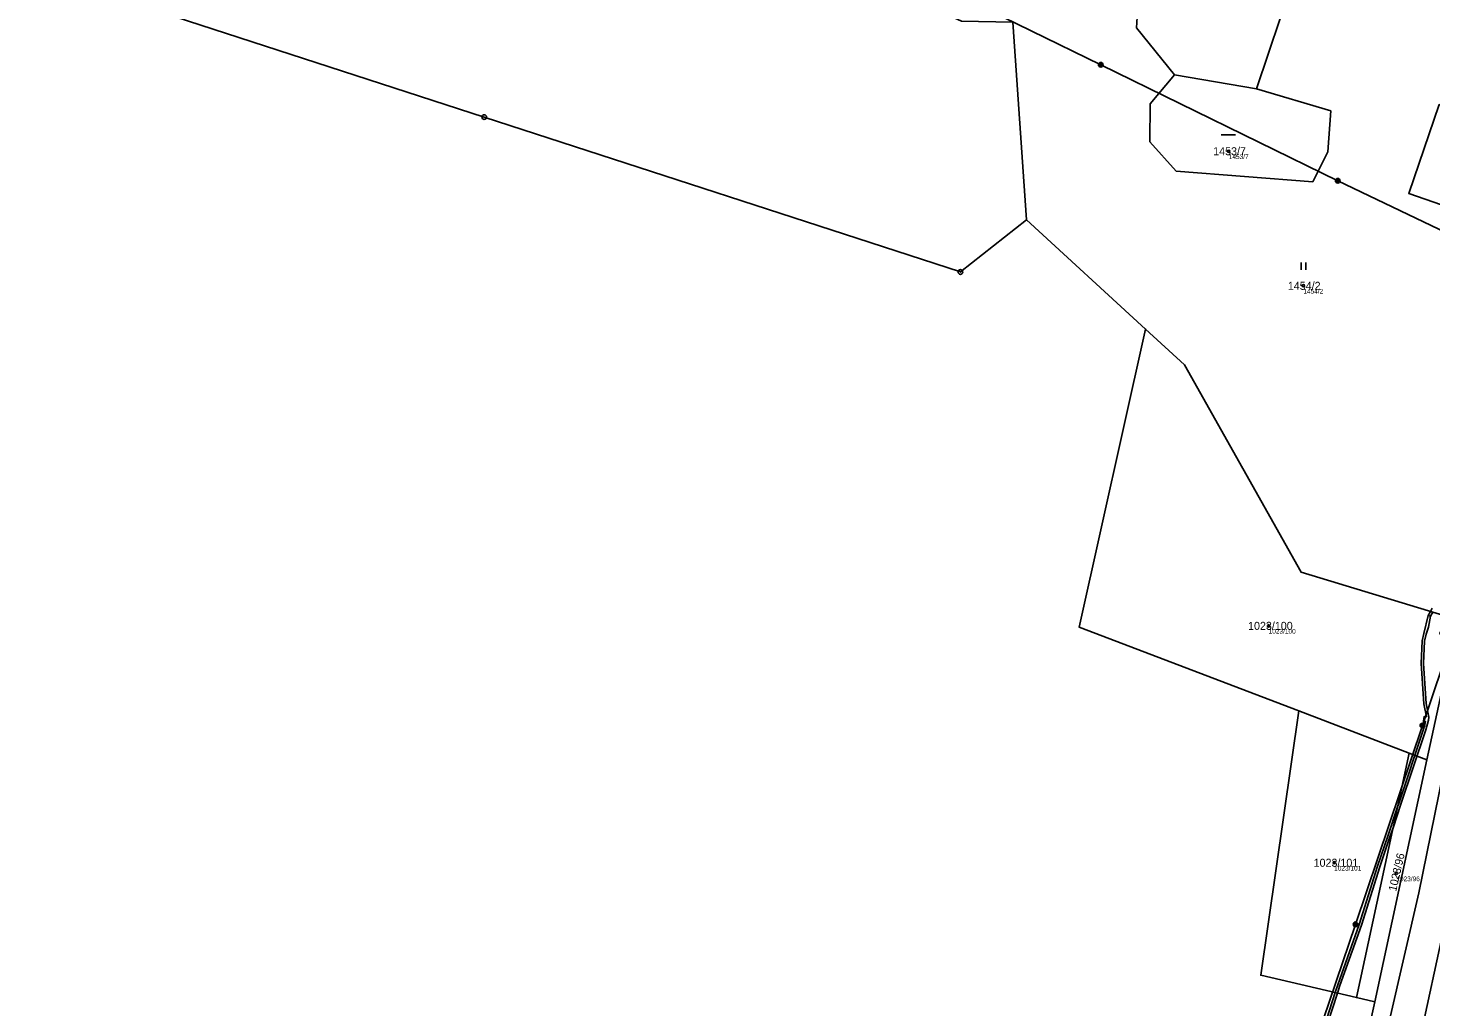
# Model space of a CAD drawing. Extents: x -761891 to -756141, y -1178507 to -1171885.
# Drawn here: x -758856.6 to -758558.5, y -1173372 to -1173164 of the extents above; entities that cross this region are included whole.
import ezdxf

# ---------------------------------------------------------------- set-up
doc = ezdxf.new("R2010")
doc.units = 0
for name, color, linetype in [('Definiční body', 7, 'Continuous'), ('Hranice parcel', 7, 'Continuous'), ('Parcelní čísla', 7, 'Continuous'), ('Polygon parcely', 7, 'Continuous'), ('Poz předměty', 7, 'Continuous'), ('Vnitřní kresba', 7, 'Continuous'), ('Věcná břemena k části', 7, 'Continuous'), ('Značky bodu BP', 7, 'Continuous'), ('Značky kultur', 7, 'Continuous')]:
    doc.layers.add(name, color=color, linetype=linetype)

msp = doc.modelspace()

# ---------------------------------------------------------------- linework, layer by layer
at = {"layer": 'Definiční body'}
for centre in [(-758601.5, -1173190.14), (-758585.65, -1173218.74), (-758593.03, -1173290.99), (-758579.1, -1173341.33), (-758565.9, -1173343.59)]:
    msp.add_circle(centre, 0.25, dxfattribs=at)
at = {"layer": 'Hranice parcel'}
for p, q in [((-758647.4, -1173162.69), (-758644.5, -1173204.69)), ((-758613, -1173173.88), (-758595.61, -1173176.87)), ((-758619.19, -1173227.92), (-758644.5, -1173204.69)), ((-758586.64, -1173309.06), (-758563.17, -1173318.01)), ((-758563.17, -1173318.01), (-758574.39, -1173369.98)), ((-758563.17, -1173318.01), (-758559.39, -1173319.45)), ((-758559.39, -1173319.45), (-758570.5, -1173370.89)), ((-758570.5, -1173370.89), (-758574.39, -1173369.98))]:
    msp.add_line(p, q, dxfattribs=at)
for points in [[(-758595.61, -1173176.87), (-758588.06, -1173154.3), (-758624.79, -1173140.44), (-758620.2, -1173120.3)], [(-758649.43, -1173133.83), (-758620.13, -1173147.98), (-758621.1, -1173163.89), (-758613, -1173173.88)], [(-758644.5, -1173204.69), (-758658.52, -1173215.8), (-758759.68, -1173182.89), (-758861.12, -1173149.89)], [(-758595.61, -1173176.87), (-758579.84, -1173181.56), (-758580.44, -1173190.27), (-758583.67, -1173196.61), (-758612.66, -1173194.39), (-758618.24, -1173188.12), (-758618.19, -1173180.08), (-758613, -1173173.88)], [(-758525.47, -1173212.2), (-758563.25, -1173199.11), (-758556.77, -1173180.22)], [(-758586.64, -1173309.06), (-758633.26, -1173291.29), (-758619.19, -1173227.92)], [(-758619.19, -1173227.92), (-758610.92, -1173235.51), (-758586.12, -1173279.61), (-758555.1, -1173289.02)], [(-758555.1, -1173289.02), (-758556.64, -1173292.61), (-758554.25, -1173295.68), (-758559.39, -1173319.45)], [(-758574.39, -1173369.98), (-758594.7, -1173365.24), (-758586.64, -1173309.06)], [(-758823.49, -1173870.36), (-758820.33, -1173865.77), (-758793.24, -1173819.6), (-758774.98, -1173780.68), (-758770.57, -1173774.09), (-758746.86, -1173738.18), (-758712.98, -1173696.26), (-758690.61, -1173666.49), (-758663.28, -1173613.2), (-758647.79, -1173563.2), (-758635.02, -1173523.45), (-758615.11, -1173476.4), (-758589.59, -1173424.48), (-758572.86, -1173381.82), (-758570.5, -1173370.89)]]:
    msp.add_lwpolyline(points, dxfattribs=at)
at = {"layer": 'Polygon parcely'}
for points in [[(-758861.12, -1173149.89), (-758759.68, -1173182.89), (-758658.52, -1173215.8), (-758644.5, -1173204.69), (-758647.4, -1173162.69), (-758658.28, -1173162.49), (-758665.79, -1173159.07), (-758773.57, -1173106.7), (-758843.53, -1173071.28), (-758848.06, -1173073.24), (-758878.3, -1173133.45), (-758866.65, -1173144.6)], [(-758613, -1173173.88), (-758595.61, -1173176.87), (-758588.06, -1173154.3), (-758624.79, -1173140.44), (-758620.2, -1173120.3), (-758627.94, -1173117.54), (-758648.59, -1173110.16), (-758650.22, -1173120.02), (-758649.43, -1173133.83), (-758620.13, -1173147.98), (-758621.1, -1173163.89)], [(-758595.61, -1173176.87), (-758613, -1173173.88), (-758618.19, -1173180.08), (-758618.24, -1173188.12), (-758612.66, -1173194.39), (-758583.67, -1173196.61), (-758580.44, -1173190.27), (-758579.84, -1173181.56)], [(-758518.99, -1173193.31), (-758556.77, -1173180.22), (-758563.25, -1173199.11), (-758525.47, -1173212.2)], [(-758563.17, -1173318.01), (-758559.39, -1173319.45), (-758554.25, -1173295.68), (-758556.64, -1173292.61), (-758555.1, -1173289.02), (-758586.12, -1173279.61), (-758610.92, -1173235.51), (-758619.19, -1173227.92), (-758633.26, -1173291.29), (-758586.64, -1173309.06)], [(-758586.64, -1173309.06), (-758594.7, -1173365.24), (-758574.39, -1173369.98), (-758563.17, -1173318.01)], [(-758574.39, -1173369.98), (-758570.5, -1173370.89), (-758559.39, -1173319.45), (-758563.17, -1173318.01)]]:
    msp.add_lwpolyline(points, close=True, dxfattribs=at)
for points in [[(-758484.67, -1173134.26), (-758483.98, -1173134.42), (-758483.26, -1173134.59), (-758481.58, -1173130.39), (-758476.25, -1173114), (-758479.73, -1173113.24), (-758486.76, -1173111.7), (-758491.2, -1173110.73), (-758492.93, -1173117.93), (-758498.98, -1173132.58), (-758504.71, -1173149.15), (-758507.27, -1173158.19), (-758511.61, -1173171.98), (-758512.4, -1173174.48), (-758518.99, -1173193.31), (-758525.47, -1173212.2), (-758532.48, -1173229.68), (-758552.54, -1173287.59), (-758555.1, -1173289.02), (-758556.64, -1173292.61), (-758554.25, -1173295.68), (-758559.39, -1173319.45), (-758570.5, -1173370.89), (-758572.86, -1173381.82)], [(-758746.86, -1173738.18), (-758712.98, -1173696.26), (-758690.61, -1173666.49), (-758663.28, -1173613.2), (-758647.79, -1173563.2), (-758635.02, -1173523.45), (-758615.11, -1173476.4), (-758589.59, -1173424.48), (-758572.86, -1173381.82), (-758570.5, -1173370.89), (-758574.39, -1173369.98), (-758594.7, -1173365.24), (-758586.64, -1173309.06), (-758633.26, -1173291.29), (-758619.19, -1173227.92), (-758644.5, -1173204.69), (-758658.52, -1173215.8), (-758759.68, -1173182.89), (-758861.12, -1173149.89)], [(-758588.06, -1173154.3), (-758595.61, -1173176.87), (-758579.84, -1173181.56), (-758580.44, -1173190.27), (-758583.67, -1173196.61), (-758612.66, -1173194.39), (-758618.24, -1173188.12), (-758618.19, -1173180.08), (-758613, -1173173.88), (-758621.1, -1173163.89)], [(-758647.4, -1173162.69), (-758644.5, -1173204.69), (-758619.19, -1173227.92), (-758610.92, -1173235.51), (-758586.12, -1173279.61), (-758555.1, -1173289.02)], [(-758525.47, -1173212.2), (-758563.25, -1173199.11), (-758556.77, -1173180.22)]]:
    msp.add_lwpolyline(points, dxfattribs=at)
at = {"layer": 'Poz předměty'}
for p, q in [((-758709.74, -1173132.13), (-758628.7, -1173171.78)), ((-758628.7, -1173171.78), (-758578.35, -1173196.43)), ((-758529.99, -1173219.56), (-758578.35, -1173196.43)), ((-758544.89, -1173266.17), (-758560.35, -1173312.2)), ((-758560.35, -1173312.2), (-758574.56, -1173354.42)), ((-758574.56, -1173354.42), (-758590.1, -1173400.33))]:
    msp.add_line(p, q, dxfattribs=at)
for centre, radius in [((-758628.7, -1173171.78), 0.5), ((-758628.7, -1173171.78), 0.4), ((-758628.7, -1173171.78), 0.3), ((-758628.7, -1173171.78), 0.2), ((-758628.7, -1173171.78), 0.1), ((-758578.35, -1173196.43), 0.5), ((-758578.35, -1173196.43), 0.4), ((-758578.35, -1173196.43), 0.3), ((-758578.35, -1173196.43), 0.2), ((-758578.35, -1173196.43), 0.1), ((-758560.35, -1173312.2), 0.5), ((-758560.35, -1173312.2), 0.4), ((-758560.35, -1173312.2), 0.3), ((-758560.35, -1173312.2), 0.2), ((-758560.35, -1173312.2), 0.1), ((-758574.56, -1173354.42), 0.5), ((-758574.56, -1173354.42), 0.4), ((-758574.56, -1173354.42), 0.3), ((-758574.56, -1173354.42), 0.2), ((-758574.56, -1173354.42), 0.1)]:
    msp.add_circle(centre, radius, dxfattribs=at)
at = {"layer": 'Vnitřní kresba'}
for p, q in [((-758560.48, -1173376.88), (-758544.41, -1173302.28)), ((-758552.57, -1173305.61), (-758561.11, -1173347.7)), ((-758567.35, -1173374.75), (-758561.11, -1173347.7))]:
    msp.add_line(p, q, dxfattribs=at)
at = {"layer": 'Věcná břemena k části'}
for points in [[(-758559.12, -1173288.78), (-758560.05, -1173292.64), (-758560.4, -1173294.18), (-758560.64, -1173299), (-758560.08, -1173307.57), (-758559.49, -1173310.34), (-758560, -1173310.27), (-758560.14, -1173311.26), (-758559.69, -1173311.32), (-758560.14, -1173312.92), (-758565.4, -1173328.75), (-758565.65, -1173329.48), (-758567.73, -1173335.66), (-758569.89, -1173342.04), (-758573.76, -1173354.42), (-758578.36, -1173367.27), (-758578.9, -1173368.93), (-758578.4, -1173369.04), (-758577.88, -1173367.43), (-758573.28, -1173354.58), (-758569.41, -1173342.2), (-758567.25, -1173335.82), (-758566.6, -1173333.88), (-758564.92, -1173328.91), (-758559.66, -1173313.06), (-758559.09, -1173311.01), (-758558.97, -1173310.42), (-758559.58, -1173307.51), (-758560.14, -1173299), (-758559.9, -1173294.24), (-758559.57, -1173292.77), (-758559.09, -1173291.24), (-758558.64, -1173288.96)], [(-758558.17, -1173288.09), (-758558.66, -1173287.94), (-758559.12, -1173288.78), (-758558.64, -1173288.96)], [(-758578.9, -1173368.93), (-758583.1, -1173381.91), (-758587.56, -1173395.65), (-758592.34, -1173409.57), (-758597.06, -1173423.18), (-758601.54, -1173436.29), (-758606.59, -1173449.96), (-758610.9, -1173462.2), (-758613.88, -1173470.92), (-758613.64, -1173472.36), (-758613.31, -1173472.74), (-758613.07, -1173472.25), (-758613.36, -1173470.96), (-758610.42, -1173462.36), (-758606.12, -1173450.13), (-758601.06, -1173436.45), (-758596.58, -1173423.34), (-758591.86, -1173409.73), (-758587.08, -1173395.81), (-758582.62, -1173382.07), (-758578.4, -1173369.04)]]:
    msp.add_lwpolyline(points, close=True, dxfattribs=at)
msp.add_lwpolyline([(-758558.29, -1173287.26), (-758558.66, -1173287.94), (-758558.17, -1173288.09)], dxfattribs=at)
at = {"layer": 'Značky bodu BP'}
for centre, radius in [((-758759.68, -1173182.89), 0.5), ((-758759.68, -1173182.89), 0.0303), ((-758658.52, -1173215.8), 0.5), ((-758658.52, -1173215.8), 0.0303)]:
    msp.add_circle(centre, radius, dxfattribs=at)
at = {"layer": 'Značky kultur'}
for p, q in [((-758603.09, -1173186.63), (-758600.09, -1173186.63)), ((-758586.13, -1173215.31), (-758586.13, -1173213.81)), ((-758585.13, -1173215.31), (-758585.13, -1173213.81))]:
    msp.add_line(p, q, dxfattribs=at)

# ---------------------------------------------------------------- texts
at = {"layer": 'Definiční body'}
for s, p in [('1453/7', (-758601.5, -1173191.8)), ('1454/2', (-758585.65, -1173220.4)), ('1023/100', (-758593.03, -1173292.65)), ('1023/101', (-758579.1, -1173342.99)), ('1023/96', (-758565.9, -1173345.25))]:
    msp.add_text(s, height=1, dxfattribs=at).set_placement(p)
at = {"layer": 'Parcelní čísla'}
for s, p in [('1453/7', (-758604.81, -1173190.99)), ('1454/2', (-758588.95, -1173219.59)), ('1023/100', (-758597.4, -1173291.84)), ('1023/101', (-758583.47, -1173342.18))]:
    msp.add_text(s, height=1.7, dxfattribs=at).set_placement(p)
msp.add_text('1023/96', height=1.7, rotation=77, dxfattribs=at).set_placement((-758565.94, -1173347.52))

doc.saveas('drawing.dxf')
